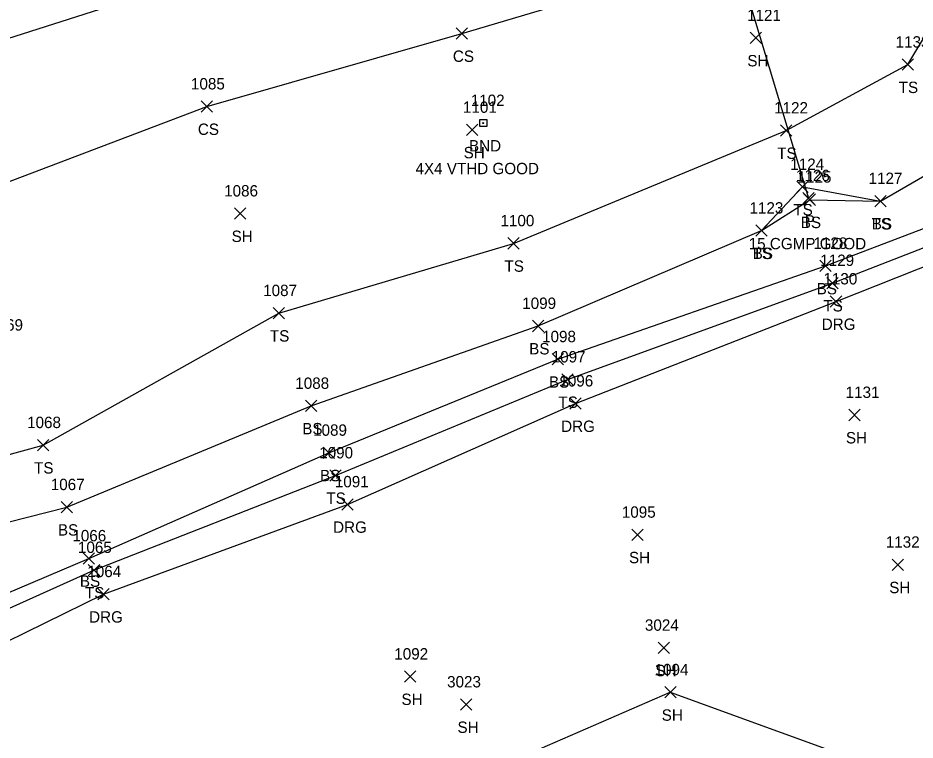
# Model space of a CAD drawing. Extents: x 49137 to 50946, y 9590 to 10709.
# Drawn here: x 49768.6 to 49926.3, y 9806.1 to 9933.2 of the extents above; entities that cross this region are included whole.
import ezdxf

# ---------------------------------------------------------------- set-up
doc = ezdxf.new("R2010")
doc.units = 0
for name, color, linetype in [('D_A', 7, 'Continuous'), ('D_C', 7, 'Continuous'), ('D_I', 7, 'Continuous'), ('D_TIC', 7, 'Continuous'), ('DCP', 7, 'Continuous'), ('L_A', 7, 'Continuous'), ('L_I', 7, 'Continuous'), ('L_TIC', 7, 'Continuous'), ('LELB', 7, 'Continuous'), ('LSOGP', 7, 'Continuous'), ('M_A', 7, 'Continuous'), ('M_C', 7, 'Continuous'), ('M_I', 7, 'Continuous'), ('MHBP', 7, 'Continuous'), ('R_A', 7, 'Continuous'), ('R_I', 7, 'Continuous'), ('R_TIC', 7, 'Continuous'), ('RDG', 7, 'Continuous')]:
    doc.layers.add(name, color=color, linetype=linetype)

msp = doc.modelspace()

# ---------------------------------------------------------------- linework, layer by layer
at = {"layer": 'D_TIC'}
for points in [[(49906.56, 9900.46), (49908.56, 9902.46)], [(49908.56, 9900.46), (49906.56, 9902.46)]]:
    msp.add_lwpolyline(points, dxfattribs=at)
at = {"layer": 'DCP'}
msp.add_lwpolyline([(49885.01, 9976.49), (49907.56, 9901.46)], dxfattribs=at)
at = {"layer": 'L_TIC'}
for points in [[(49845.63, 9929.43), (49847.63, 9931.43)], [(49847.63, 9929.43), (49845.63, 9931.43)], [(49897.34, 9928.64), (49899.34, 9930.64)], [(49899.34, 9928.64), (49897.34, 9930.64)], [(49924.03, 9923.95), (49926.03, 9925.95)], [(49926.03, 9923.95), (49924.03, 9925.95)], [(49800.8, 9916.58), (49802.8, 9918.58)], [(49802.8, 9916.58), (49800.8, 9918.58)], [(49847.48, 9912.47), (49849.48, 9914.47)], [(49849.48, 9912.47), (49847.48, 9914.47)], [(49902.67, 9912.36), (49904.67, 9914.36)], [(49904.67, 9912.36), (49902.67, 9914.36)], [(49905.51, 9902.43), (49907.51, 9904.43)], [(49907.51, 9902.43), (49905.51, 9904.43)], [(49906.79, 9900.19), (49908.79, 9902.19)], [(49908.79, 9900.19), (49906.79, 9902.19)], [(49919.26, 9899.95), (49921.26, 9901.95)], [(49921.26, 9899.95), (49919.26, 9901.95)], [(49919.26, 9899.95), (49921.26, 9901.95)], [(49921.26, 9899.95), (49919.26, 9901.95)], [(49806.68, 9897.75), (49808.68, 9899.75)], [(49808.68, 9897.75), (49806.68, 9899.75)], [(49898.33, 9894.75), (49900.33, 9896.75)], [(49900.33, 9894.75), (49898.33, 9896.75)], [(49898.33, 9894.75), (49900.33, 9896.75)], [(49900.33, 9894.75), (49898.33, 9896.75)], [(49854.73, 9892.51), (49856.73, 9894.51)], [(49856.73, 9892.51), (49854.73, 9894.51)], [(49909.58, 9888.54), (49911.58, 9890.54)], [(49911.58, 9888.54), (49909.58, 9890.54)], [(49910.79, 9885.53), (49912.79, 9887.53)], [(49912.79, 9885.53), (49910.79, 9887.53)], [(49813.49, 9880.23), (49815.49, 9882.23)], [(49815.49, 9880.23), (49813.49, 9882.23)], [(49859.04, 9877.97), (49861.04, 9879.97)], [(49861.04, 9877.97), (49859.04, 9879.97)], [(49862.52, 9872.12), (49864.52, 9874.12)], [(49864.52, 9872.12), (49862.52, 9874.12)], [(49864.21, 9868.56), (49866.21, 9870.56)], [(49866.21, 9868.56), (49864.21, 9870.56)], [(49819.15, 9863.91), (49821.15, 9865.91)], [(49821.15, 9863.91), (49819.15, 9865.91)], [(49914.67, 9862.31), (49916.67, 9864.31)], [(49916.67, 9862.31), (49914.67, 9864.31)], [(49772.04, 9857.01), (49774.04, 9859.01)], [(49774.04, 9857.01), (49772.04, 9859.01)], [(49822.28, 9855.66), (49824.28, 9857.66)], [(49824.28, 9855.66), (49822.28, 9857.66)], [(49823.42, 9851.68), (49825.42, 9853.68)], [(49825.42, 9851.68), (49823.42, 9853.68)], [(49776.2, 9846.1), (49778.2, 9848.1)], [(49778.2, 9846.1), (49776.2, 9848.1)], [(49876.54, 9841.24), (49878.54, 9843.24)], [(49878.54, 9841.24), (49876.54, 9843.24)], [(49780.06, 9837.09), (49782.06, 9839.09)], [(49782.06, 9837.09), (49780.06, 9839.09)], [(49922.3, 9835.97), (49924.3, 9837.97)], [(49924.3, 9835.97), (49922.3, 9837.97)], [(49780.98, 9835.04), (49782.98, 9837.04)], [(49782.98, 9835.04), (49780.98, 9837.04)], [(49881.17, 9821.36), (49883.17, 9823.36)], [(49883.17, 9821.36), (49881.17, 9823.36)], [(49836.54, 9816.3), (49838.54, 9818.3)], [(49838.54, 9816.3), (49836.54, 9818.3)], [(49882.3, 9813.53), (49884.3, 9815.53)], [(49884.3, 9813.53), (49882.3, 9815.53)], [(49846.39, 9811.39), (49848.39, 9813.39)], [(49848.39, 9811.39), (49846.39, 9813.39)]]:
    msp.add_lwpolyline(points, dxfattribs=at)
at = {"layer": 'LELB'}
for points in [[(49648.99, 9896.01), (49677.34, 9901.72), (49712.42, 9915.75), (49748.94, 9923.83), (49795.33, 9938.72), (49840.71, 9952.18), (49888.53, 9965.97), (49924.25, 9972.55), (49947.18, 9982.02)], [(49670.7, 9808.1), (49706.76, 9820.06), (49731.14, 9834.54), (49739.37, 9837.49), (49777.2, 9847.1), (49820.15, 9864.91), (49860.04, 9878.97), (49899.33, 9895.75), (49907.79, 9901.19), (49920.26, 9900.95), (49937.62, 9910.99), (49944.21, 9929.08), (49950.2, 9948.45), (49953.39, 9966.85), (49956.28, 9979.26)], [(49655.45, 9870.65), (49691.55, 9865.91), (49720.18, 9893.1), (49757.19, 9900.61), (49801.8, 9917.58), (49846.63, 9930.43), (49892.92, 9944.18), (49914.34, 9953.17), (49928.67, 9955.31)], [(49668.93, 9814.64), (49704.55, 9827.5), (49731.32, 9846.57), (49773.04, 9858.01), (49814.49, 9881.23), (49855.73, 9893.51), (49903.67, 9913.36), (49925.03, 9924.95), (49933.37, 9938.84), (49930.22, 9947.23), (49929.09, 9952.46)], [(49899.33, 9895.75), (49906.51, 9903.43), (49920.26, 9900.95)], [(49673.66, 9797.9), (49709.15, 9811.52), (49739.95, 9820.62), (49781.06, 9838.09), (49823.28, 9856.66), (49863.52, 9873.12), (49910.58, 9889.54), (49938.11, 9900.03), (49942.19, 9872.49)], [(49675.72, 9793.72), (49710.88, 9807.74), (49741.07, 9817.58), (49781.98, 9836.04), (49824.42, 9852.68), (49865.21, 9869.56), (49911.79, 9886.53), (49935.6, 9895.74), (49942.19, 9872.49)]]:
    msp.add_lwpolyline(points, dxfattribs=at)
at = {"layer": 'LSOGP'}
msp.add_lwpolyline([(49755.15, 9779.76), (49800.92, 9796.37), (49846.88, 9798.73), (49883.29, 9814.53), (49941.82, 9793.29), (49953.02, 9787.37), (49967.5, 9785.27), (49973.48, 9780.68), (49984.2, 9774.21), (50003.83, 9766.28), (50024.54, 9762.42), (50047.5, 9786.77), (50075.33, 9785.18), (50090.63, 9783.84), (50104.73, 9771.51), (50112.8, 9763.41), (50118.43, 9787.61), (50123.54, 9809.37), (50149.22, 9831.22), (50159.79, 9836.35), (50172.36, 9837.78), (50185.48, 9838.52)], dxfattribs=at)
at = {"layer": 'MHBP'}
msp.add_lwpolyline([(49849.79, 9915.3), (49851.04, 9915.3), (49851.04, 9914.05), (49849.79, 9914.05)], close=True, dxfattribs=at)
msp.add_circle((49850.41, 9914.67), 0.0833, dxfattribs=at)
at = {"layer": 'R_TIC'}
for points in [[(49911.42, 9882.28), (49913.42, 9884.28)], [(49913.42, 9882.28), (49911.42, 9884.28)], [(49865.61, 9864.33), (49867.61, 9866.33)], [(49867.61, 9864.33), (49865.61, 9866.33)], [(49825.52, 9846.59), (49827.52, 9848.59)], [(49827.52, 9846.59), (49825.52, 9848.59)], [(49782.63, 9830.79), (49784.63, 9832.79)], [(49784.63, 9830.79), (49782.63, 9832.79)]]:
    msp.add_lwpolyline(points, dxfattribs=at)
at = {"layer": 'RDG'}
msp.add_lwpolyline([(49677.61, 9787.68), (49712.16, 9801.58), (49742.55, 9811.6), (49783.63, 9831.79), (49826.52, 9847.59), (49866.61, 9865.33), (49912.42, 9883.28), (49934.02, 9891.85), (49936.62, 9871.41), (49942.28, 9849.04), (49938.19, 9834.18), (49937.17, 9823.88), (49941.18, 9816.67), (49948.22, 9818.93)], dxfattribs=at)

# ---------------------------------------------------------------- texts
at = {"layer": 'D_A'}
msp.add_text('P', height=2, dxfattribs=at).set_placement((49906.94, 9896.46))
at = {"layer": 'D_C'}
msp.add_text('15 CGMP GOOD', height=2, dxfattribs=at).set_placement((49897.07, 9892.46))
at = {"layer": 'D_I'}
msp.add_text('1126', height=2, dxfattribs=at).set_placement((49905.38, 9904.46))
at = {"layer": 'L_A'}
for s, p in [('CS', (49845.07, 9925.43)), ('SH', (49896.83, 9924.64)), ('TS', (49923.44, 9919.95)), ('CS', (49800.24, 9912.58)), ('SH', (49846.96, 9908.47)), ('TS', (49902.08, 9908.36)), ('TS', (49904.92, 9898.43)), ('BS', (49906.23, 9896.19)), ('TS', (49918.67, 9895.95)), ('BS', (49918.7, 9895.95)), ('SH', (49806.17, 9893.75)), ('TS', (49897.74, 9890.75)), ('BS', (49897.77, 9890.75)), ('TS', (49854.14, 9888.51)), ('BS', (49909.02, 9884.54)), ('TS', (49910.2, 9881.53)), ('TS', (49812.9, 9876.23)), ('BS', (49858.48, 9873.97)), ('BS', (49861.96, 9868.12)), ('TS', (49863.62, 9864.56)), ('BS', (49818.59, 9859.91)), ('SH', (49914.16, 9858.31)), ('TS', (49771.45, 9853.01)), ('BS', (49821.72, 9851.66)), ('TS', (49822.83, 9847.68)), ('BS', (49775.64, 9842.1)), ('SH', (49876.03, 9837.24)), ('BS', (49779.5, 9833.09)), ('TS', (49780.39, 9831.04)), ('SH', (49921.78, 9831.97)), ('SH', (49880.66, 9817.36)), ('SH', (49836.03, 9812.3)), ('SH', (49881.78, 9809.53)), ('SH', (49845.88, 9807.39))]:
    msp.add_text(s, height=2, dxfattribs=at).set_placement(p)
at = {"layer": 'L_I'}
for s, p in [('1121', (49896.78, 9932.64)), ('1133', (49922.9, 9927.95)), ('1085', (49799.03, 9920.58)), ('1101', (49846.84, 9916.47)), ('1122', (49901.54, 9916.36)), ('1124', (49904.38, 9906.43)), ('1125', (49905.67, 9904.19)), ('1127', (49918.14, 9903.95)), ('1127', (49918.14, 9903.95)), ('1086', (49804.86, 9901.75)), ('1123', (49897.21, 9898.75)), ('1123', (49897.21, 9898.75)), ('1100', (49853.44, 9896.51)), ('1128', (49908.45, 9892.54)), ('1129', (49909.65, 9889.53)), ('1087', (49811.72, 9884.23)), ('1099', (49857.26, 9881.97)), ('1069', (49763.55, 9878.16)), ('1098', (49860.75, 9876.12)), ('1097', (49862.44, 9872.56)), ('1088', (49817.37, 9867.91)), ('1131', (49914.11, 9866.31)), ('1068', (49770.22, 9861.01)), ('1089', (49820.5, 9859.66)), ('1090', (49821.57, 9855.68)), ('1067', (49774.38, 9850.1)), ('1095', (49874.77, 9845.24)), ('1066', (49778.18, 9841.09)), ('1065', (49779.16, 9839.04)), ('1132', (49921.17, 9839.97)), ('3024', (49878.83, 9825.36)), ('1092', (49834.77, 9820.3)), ('1094', (49880.53, 9817.53)), ('3023', (49844.05, 9815.39))]:
    msp.add_text(s, height=2, dxfattribs=at).set_placement(p)
at = {"layer": 'M_A'}
msp.add_text('BND', height=2, dxfattribs=at).set_placement((49847.9, 9909.67))
at = {"layer": 'M_C'}
msp.add_text('4X4 VTHD GOOD', height=2, dxfattribs=at).set_placement((49838.5, 9905.67))
at = {"layer": 'M_I'}
msp.add_text('1102', height=2, dxfattribs=at).set_placement((49848.21, 9917.67))
at = {"layer": 'R_A'}
for p in [(49909.91, 9878.28), (49864.1, 9860.33), (49824.01, 9842.59), (49781.12, 9826.79)]:
    msp.add_text('DRG', height=2, dxfattribs=at).set_placement(p)
at = {"layer": 'R_I'}
for s, p in [('1130', (49910.21, 9886.28)), ('1096', (49863.79, 9868.33)), ('1091', (49824.32, 9850.59)), ('1064', (49780.81, 9834.79))]:
    msp.add_text(s, height=2, dxfattribs=at).set_placement(p)

doc.saveas('drawing.dxf')
